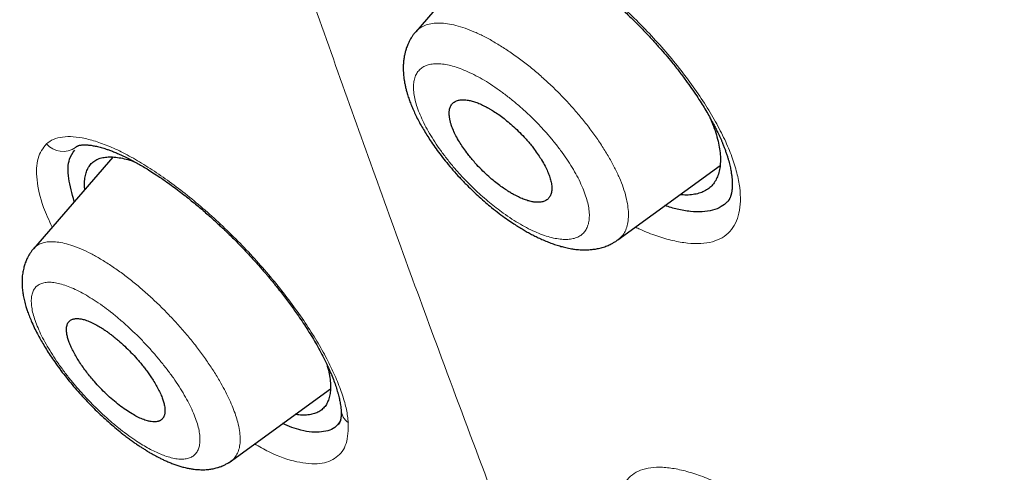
# Model space of a CAD drawing. Header units: millimetres. Extents: x 8 to 473, y 11 to 654.
# Tile 44 of 656: x 411 to 424, y 156 to 162. Entities that reach past the tile are written whole.
import ezdxf

# ---------------------------------------------------------------- set-up
doc = ezdxf.new("R2010")
doc.units = ezdxf.units.MM

msp = doc.modelspace()

# ---------------------------------------------------------------- linework, layer by layer
at = {"color": 7, "linetype": 'Continuous', "lineweight": 30}
for p, q in [((417.009, 162.876), (415.935, 161.633)), ((411.401, 160.09), (411.399, 160.091)), ((411.895, 159.961), (410.837, 158.738)), ((418.633, 158.856), (419.994, 159.848)), ((420.113, 159.39), (420.106, 159.379)), ((413.449, 155.885), (414.798, 156.869))]:
    msp.add_line(p, q, dxfattribs=at)
at = {"color": 8, "linetype": 'Continuous', "lineweight": 0}
for centre, radius, start, end in [((411.231, 160.33), 0.293, 220.8913, 305.1408), ((415.178, 156.608), 0.239, 185.0378, 233.7728)]:
    msp.add_arc(centre, radius, start, end, dxfattribs=at)
at = {"color": 7, "linetype": 'Continuous', "lineweight": 30}
for points, knots in [([(461.434, 127.874), (461.503, 128.563), (461.639, 129.933), (461.54, 132.212), (461.29, 134.581), (460.901, 137.032), (460.362, 139.8), (459.645, 142.896), (458.744, 146.322), (457.642, 150.206), (456.345, 154.543), (454.93, 159.312), (453.45, 164.132), (451.817, 169.061), (450.26, 173.284), (448.852, 176.755), (447.679, 179.425), (446.358, 182.169), (444.847, 184.993), (443.205, 187.727), (441.44, 190.34), (439.591, 192.787), (437.567, 195.163), (435.439, 197.421), (433.265, 199.554), (430.707, 201.901), (427.767, 204.412), (424.458, 207.034), (421.166, 209.481), (417.898, 211.771), (414.664, 213.894), (411.475, 215.849), (408.338, 217.655), (405.242, 219.372), (402.157, 221.077), (399.085, 222.71), (396.044, 224.214), (393.06, 225.541), (390.158, 226.671), (387.349, 227.606), (384.65, 228.31), (382.381, 228.689), (380.529, 228.788), (379.054, 228.678), (377.734, 228.33), (376.634, 227.685), (375.805, 226.721), (375.206, 225.417), (374.869, 224.029), (374.819, 222.972), (374.8, 222.571)], [0, 0, 0, 0, 0.0200047, 0.0398126, 0.0594823, 0.0790442, 0.098539, 0.1240032, 0.1493793, 0.1746635, 0.2089867, 0.2432628, 0.2776948, 0.3122934, 0.3470638, 0.3645565, 0.3821766, 0.3999474, 0.417905, 0.4360854, 0.4514078, 0.4669063, 0.4824142, 0.4977299, 0.5128612, 0.5278497, 0.5501285, 0.5722459, 0.5942634, 0.6162413, 0.6382062, 0.660093, 0.6818368, 0.7033851, 0.7249325, 0.7466767, 0.7685648, 0.7905255, 0.8125089, 0.8345238, 0.8566401, 0.8789195, 0.893908, 0.9090407, 0.9243532, 0.9398664, 0.9553564, 0.9706894, 0.9888644, 1, 1, 1, 1]), ([(459.222, 127.783), (459.279, 128.334), (459.392, 129.433), (459.354, 131.24), (459.203, 133.126), (458.946, 135.084), (458.606, 137.096), (458.12, 139.544), (457.444, 142.453), (456.55, 145.836), (455.526, 149.427), (454.387, 153.21), (453.193, 157.163), (451.97, 161.137), (450.669, 165.161), (449.243, 169.258), (447.913, 172.748), (446.74, 175.593), (445.791, 177.759), (444.755, 179.961), (443.615, 182.199), (442.353, 184.472), (441.065, 186.581), (439.779, 188.505), (438.531, 190.231), (437.189, 191.934), (435.607, 193.78), (433.775, 195.737), (431.713, 197.775), (429.472, 199.849), (427.063, 201.942), (424.497, 204.038), (421.926, 206.024), (419.361, 207.91), (416.594, 209.848), (413.637, 211.799), (410.505, 213.728), (407.407, 215.519), (404.335, 217.224), (401.274, 218.913), (398.238, 220.521), (395.247, 221.992), (392.516, 223.197), (390.046, 224.162), (387.827, 224.928), (385.677, 225.555), (383.612, 226.025), (381.762, 226.295), (380.136, 226.366), (378.734, 226.248), (377.595, 225.937), (376.712, 225.458), (376.055, 224.861), (375.536, 224.114), (375.103, 223.143), (374.794, 221.92), (374.634, 220.435), (374.621, 218.835), (374.727, 217.149), (374.931, 215.396), (375.305, 212.994), (375.923, 209.899), (376.848, 206.079), (377.905, 202.19), (379.046, 198.262), (380.219, 194.321), (381.349, 190.585), (382.48, 187.024), (383.628, 183.631), (384.881, 180.183), (386.104, 177.101), (386.984, 174.991), (387.408, 174.052), (387.49, 173.87)], [0, 0, 0, 0, 0.012215, 0.024412, 0.036596, 0.048766, 0.060927, 0.073082, 0.092172, 0.111249, 0.13031, 0.151946, 0.173571, 0.195212, 0.216878, 0.238563, 0.260269, 0.271132, 0.282006, 0.292893, 0.303792, 0.314705, 0.32563, 0.333834, 0.342045, 0.350258, 0.35847, 0.369407, 0.38033, 0.391239, 0.404312, 0.417369, 0.430424, 0.443476, 0.456526, 0.472832, 0.489119, 0.505383, 0.521624, 0.537868, 0.55414, 0.570431, 0.586733, 0.59978, 0.61283, 0.625882, 0.638943, 0.652018, 0.662926, 0.673848, 0.684783, 0.692993, 0.701206, 0.709417, 0.717621, 0.728547, 0.739459, 0.750357, 0.761244, 0.772118, 0.782981, 0.804686, 0.826372, 0.848038, 0.869678, 0.891304, 0.912939, 0.931134, 0.949343, 0.967563, 0.985796, 0.997263, 1, 1, 1, 1]), ([(404.423, 216.669), (404.504, 216.624), (404.661, 216.537), (404.892, 216.409), (405.115, 216.285), (405.328, 216.167), (405.533, 216.053), (405.725, 215.946), (405.904, 215.846), (406.072, 215.752), (406.232, 215.663), (406.384, 215.578), (406.534, 215.494), (406.679, 215.412), (406.82, 215.333), (406.951, 215.259), (407.073, 215.191), (407.187, 215.126), (407.298, 215.064), (407.409, 215.001), (407.616, 214.884), (407.923, 214.709), (408.331, 214.476), (408.745, 214.238), (409.271, 213.934), (409.908, 213.562), (410.657, 213.119), (411.407, 212.667), (412.164, 212.204), (412.928, 211.729), (413.699, 211.24), (414.471, 210.743), (415.246, 210.236), (416.023, 209.719), (416.801, 209.192), (417.563, 208.668), (418.308, 208.148), (419.037, 207.632), (419.638, 207.2), (420.111, 206.857), (420.455, 206.605), (420.8, 206.352), (421.146, 206.095), (421.464, 205.858), (421.754, 205.641), (422.015, 205.444), (422.281, 205.242), (422.552, 205.036), (422.825, 204.827), (423.096, 204.618), (423.329, 204.437), (423.525, 204.285), (423.683, 204.162), (423.839, 204.039), (423.993, 203.919), (424.129, 203.812), (424.244, 203.721), (424.339, 203.646), (424.412, 203.588), (424.465, 203.545), (424.502, 203.517), (424.535, 203.49), (424.563, 203.468), (424.584, 203.451), (424.6, 203.438), (424.616, 203.426), (424.636, 203.409), (424.662, 203.389), (424.699, 203.36), (424.747, 203.321), (424.808, 203.273), (424.876, 203.218), (424.95, 203.158), (425.029, 203.095), (425.111, 203.029), (425.194, 202.962), (425.277, 202.895), (425.429, 202.772), (425.649, 202.593), (425.934, 202.36), (426.22, 202.124), (426.508, 201.886), (426.8, 201.643), (427.092, 201.397), (427.387, 201.147), (427.641, 200.931), (427.853, 200.749), (428.022, 200.603), (428.193, 200.455), (428.363, 200.307), (428.528, 200.163), (428.685, 200.025), (428.832, 199.896), (428.971, 199.773), (429.093, 199.665), (429.199, 199.571), (429.291, 199.489), (429.377, 199.412), (429.46, 199.337), (429.552, 199.255), (429.659, 199.159), (429.783, 199.046), (429.917, 198.925), (430.06, 198.795), (430.213, 198.655), (430.375, 198.506), (430.545, 198.35), (430.717, 198.19), (430.889, 198.03), (431.103, 197.829), (431.36, 197.587), (431.656, 197.306), (431.95, 197.023), (432.245, 196.737), (432.541, 196.446), (432.836, 196.154), (433.129, 195.86), (433.448, 195.537), (433.792, 195.184), (434.16, 194.801), (434.526, 194.414), (434.889, 194.024), (435.25, 193.631), (435.607, 193.234), (435.96, 192.835), (436.309, 192.433), (436.652, 192.03), (436.991, 191.625), (437.325, 191.218), (437.652, 190.811), (437.973, 190.404), (438.29, 189.995), (438.605, 189.58), (438.862, 189.236), (439.06, 188.966), (439.201, 188.773), (439.34, 188.58), (439.475, 188.39), (439.604, 188.209), (439.725, 188.037), (439.839, 187.874), (439.946, 187.719), (440.037, 187.588), (440.112, 187.478), (440.173, 187.388), (440.233, 187.3), (440.294, 187.21), (440.36, 187.112), (440.432, 187.005), (440.508, 186.89), (440.59, 186.767), (440.677, 186.634), (440.771, 186.491), (440.86, 186.353), (440.944, 186.223), (441.021, 186.101), (441.1, 185.979), (441.175, 185.861), (441.243, 185.752), (441.305, 185.654), (441.36, 185.567), (441.408, 185.489), (441.446, 185.428), (441.476, 185.38), (441.497, 185.346), (441.514, 185.318), (441.527, 185.298), (441.537, 185.281), (441.55, 185.26), (441.571, 185.227), (441.599, 185.18), (441.635, 185.122), (441.677, 185.053), (441.724, 184.977), (441.774, 184.895), (441.824, 184.812), (441.875, 184.729), (441.925, 184.644), (442.007, 184.508), (442.12, 184.319), (442.272, 184.061), (442.433, 183.785), (442.602, 183.492), (442.767, 183.201), (442.927, 182.916), (443.082, 182.637), (443.232, 182.363), (443.414, 182.028), (443.627, 181.631), (443.869, 181.17), (444.105, 180.712), (444.337, 180.254), (444.565, 179.798), (444.788, 179.343), (445.028, 178.843), (445.286, 178.299), (445.558, 177.711), (445.777, 177.229), (445.946, 176.85), (446.07, 176.571), (446.195, 176.286), (446.321, 175.996), (446.425, 175.754), (446.507, 175.561), (446.567, 175.419), (446.628, 175.276), (446.688, 175.133), (446.747, 174.993), (446.806, 174.851), (446.865, 174.708), (446.924, 174.566), (446.979, 174.433), (447.03, 174.309), (447.077, 174.193), (447.121, 174.086), (447.164, 173.98), (447.209, 173.869), (447.258, 173.748), (447.311, 173.615), (447.368, 173.474), (447.428, 173.323), (447.491, 173.165), (447.556, 172.998), (447.624, 172.827), (447.712, 172.602), (447.819, 172.328), (447.951, 171.987), (448.085, 171.636), (448.222, 171.275), (448.43, 170.723), (448.707, 169.977), (449.035, 169.073), (449.343, 168.207), (449.633, 167.377), (449.916, 166.55), (450.234, 165.609), (450.582, 164.555), (450.96, 163.389), (451.328, 162.228), (451.69, 161.072), (452.077, 159.813), (452.49, 158.452), (452.93, 156.99), (453.366, 155.53), (453.803, 154.071), (454.239, 152.614), (454.671, 151.161), (455.073, 149.793), (455.443, 148.511), (455.782, 147.316), (456.074, 146.261), (456.321, 145.346), (456.48, 144.746), (456.59, 144.323), (456.654, 144.073), (456.72, 143.816), (456.787, 143.553), (456.848, 143.309), (456.904, 143.087), (456.953, 142.888), (457.001, 142.692), (457.047, 142.503), (457.087, 142.34), (457.12, 142.2), (457.149, 142.081), (457.172, 141.983), (457.191, 141.903), (457.205, 141.844), (457.217, 141.791), (457.227, 141.748), (457.235, 141.715), (457.241, 141.691), (457.246, 141.668), (457.252, 141.642), (457.26, 141.61), (457.269, 141.569), (457.281, 141.518), (457.296, 141.455), (457.312, 141.386), (457.343, 141.249), (457.391, 141.042), (457.448, 140.789), (457.5, 140.552), (457.548, 140.333), (457.596, 140.114), (457.643, 139.896), (457.688, 139.682), (457.74, 139.434), (457.797, 139.154), (457.86, 138.842), (457.918, 138.544), (457.973, 138.257), (458.025, 137.979), (458.076, 137.701), (458.126, 137.422), (458.175, 137.14), (458.222, 136.863), (458.266, 136.592), (458.309, 136.327), (458.344, 136.097), (458.373, 135.907), (458.394, 135.763), (458.413, 135.628), (458.43, 135.509), (458.445, 135.404), (458.458, 135.312), (458.469, 135.227), (458.48, 135.143), (458.492, 135.055), (458.504, 134.963), (458.516, 134.864), (458.529, 134.761), (458.543, 134.652), (458.557, 134.535), (458.573, 134.391), (458.593, 134.22), (458.613, 134.026), (458.633, 133.832), (458.652, 133.64), (458.669, 133.448), (458.683, 133.293), (458.693, 133.172), (458.699, 133.087), (458.706, 133.002), (458.712, 132.919), (458.718, 132.842), (458.722, 132.773), (458.726, 132.713), (458.73, 132.661), (458.733, 132.615), (458.735, 132.577), (458.737, 132.544), (458.739, 132.516), (458.74, 132.487), (458.742, 132.454), (458.744, 132.416), (458.747, 132.372), (458.75, 132.323), (458.752, 132.268), (458.755, 132.209), (458.758, 132.143), (458.762, 132.072), (458.765, 131.995), (458.768, 131.912), (458.771, 131.824), (458.775, 131.725), (458.778, 131.62), (458.78, 131.51), (458.782, 131.405), (458.784, 131.304), (458.785, 131.208), (458.785, 131.12), (458.785, 131.038), (458.785, 130.968), (458.785, 130.906), (458.785, 130.848), (458.784, 130.787), (458.783, 130.721), (458.782, 130.643), (458.78, 130.551), (458.777, 130.444), (458.773, 130.347), (458.77, 130.26), (458.767, 130.186), (458.763, 130.11), (458.759, 130.036), (458.756, 129.966), (458.752, 129.902), (458.748, 129.844), (458.744, 129.792), (458.741, 129.745), (458.738, 129.703), (458.735, 129.665), (458.732, 129.634), (458.73, 129.607), (458.728, 129.585), (458.727, 129.566), (458.725, 129.549), (458.724, 129.531), (458.722, 129.509), (458.719, 129.481), (458.716, 129.447), (458.712, 129.406), (458.708, 129.36), (458.702, 129.307), (458.696, 129.248), (458.689, 129.183), (458.681, 129.111), (458.671, 129.034), (458.661, 128.952), (458.649, 128.863), (458.635, 128.768), (458.62, 128.668), (458.603, 128.563), (458.584, 128.452), (458.563, 128.336), (458.548, 128.257), (458.54, 128.217)], [0, 0, 0, 0, 0.00246, 0.004828, 0.007103, 0.009285, 0.011374, 0.013371, 0.015169, 0.016884, 0.018517, 0.020068, 0.021536, 0.023078, 0.024518, 0.025855, 0.027089, 0.028228, 0.029348, 0.030473, 0.031603, 0.035684, 0.039833, 0.044047, 0.048279, 0.055837, 0.063394, 0.07095, 0.078506, 0.086216, 0.093926, 0.101636, 0.109346, 0.117055, 0.124765, 0.132474, 0.139655, 0.146834, 0.154015, 0.1574, 0.160784, 0.164169, 0.167556, 0.171003, 0.17352, 0.176084, 0.178695, 0.181351, 0.184052, 0.186724, 0.189334, 0.190913, 0.192469, 0.194001, 0.195511, 0.196986, 0.19799, 0.198916, 0.199765, 0.200139, 0.200495, 0.200834, 0.201123, 0.201323, 0.20145, 0.201592, 0.201791, 0.202047, 0.202362, 0.202861, 0.203459, 0.204156, 0.204862, 0.205648, 0.20647, 0.207288, 0.208101, 0.208911, 0.211769, 0.214574, 0.217326, 0.220214, 0.22306, 0.225936, 0.228847, 0.231792, 0.233456, 0.235132, 0.236818, 0.238514, 0.240179, 0.241728, 0.243189, 0.244564, 0.245853, 0.246822, 0.247736, 0.248594, 0.249397, 0.250207, 0.251351, 0.25259, 0.253923, 0.255357, 0.256887, 0.258512, 0.260231, 0.261975, 0.263697, 0.265398, 0.26846, 0.27145, 0.274368, 0.277415, 0.280434, 0.283452, 0.286469, 0.289487, 0.293335, 0.297186, 0.301038, 0.304893, 0.308752, 0.312618, 0.316483, 0.320333, 0.324177, 0.328016, 0.331853, 0.335689, 0.339456, 0.343247, 0.347096, 0.351007, 0.352779, 0.354564, 0.356361, 0.358114, 0.35979, 0.361359, 0.362853, 0.364272, 0.365615, 0.366468, 0.367288, 0.368074, 0.36887, 0.369766, 0.370766, 0.371804, 0.372934, 0.374158, 0.375474, 0.376881, 0.377957, 0.37908, 0.380245, 0.381351, 0.382361, 0.38326, 0.384067, 0.384782, 0.385405, 0.38577, 0.386093, 0.386351, 0.386536, 0.386659, 0.386807, 0.387128, 0.387559, 0.388099, 0.38873, 0.389459, 0.390216, 0.390981, 0.391753, 0.392531, 0.393318, 0.395517, 0.397771, 0.400454, 0.403196, 0.405899, 0.40855, 0.411148, 0.413694, 0.416188, 0.420529, 0.424846, 0.429163, 0.433481, 0.437802, 0.442123, 0.446445, 0.45209, 0.457737, 0.463383, 0.466045, 0.468743, 0.471505, 0.474331, 0.47722, 0.47859, 0.479974, 0.481372, 0.482784, 0.484171, 0.485496, 0.486978, 0.488373, 0.489682, 0.490906, 0.492043, 0.493094, 0.494092, 0.495164, 0.49638, 0.497691, 0.499097, 0.500578, 0.502152, 0.503818, 0.50554, 0.507242, 0.510525, 0.513727, 0.517435, 0.521029, 0.524569, 0.534051, 0.543533, 0.552, 0.560466, 0.568933, 0.5774, 0.589495, 0.60159, 0.613685, 0.62578, 0.637875, 0.653302, 0.668729, 0.684157, 0.699585, 0.715012, 0.730438, 0.745865, 0.758697, 0.771529, 0.78436, 0.792828, 0.801296, 0.803961, 0.806689, 0.809498, 0.812389, 0.815361, 0.817528, 0.819737, 0.821932, 0.824017, 0.825989, 0.827363, 0.828677, 0.82993, 0.83064, 0.831321, 0.831914, 0.832405, 0.832743, 0.833008, 0.833229, 0.833512, 0.833867, 0.834294, 0.834889, 0.835584, 0.836375, 0.837196, 0.840193, 0.84329, 0.845703, 0.848174, 0.850673, 0.853132, 0.855549, 0.857923, 0.861569, 0.86511, 0.868594, 0.8718, 0.875007, 0.878213, 0.881422, 0.884697, 0.888066, 0.89111, 0.894227, 0.897417, 0.899248, 0.900966, 0.902569, 0.904058, 0.905232, 0.906325, 0.907335, 0.9083, 0.909348, 0.910489, 0.91165, 0.912895, 0.914222, 0.915633, 0.917127, 0.919487, 0.921872, 0.924252, 0.926627, 0.928996, 0.93136, 0.93243, 0.933499, 0.934567, 0.935624, 0.9366, 0.937481, 0.938224, 0.938883, 0.939458, 0.939948, 0.940353, 0.940679, 0.941031, 0.941451, 0.941941, 0.942502, 0.943125, 0.943817, 0.944581, 0.945414, 0.946335, 0.947329, 0.948396, 0.949536, 0.950729, 0.952236, 0.953663, 0.955011, 0.956368, 0.957633, 0.958807, 0.959889, 0.960881, 0.961618, 0.962376, 0.963196, 0.96408, 0.965027, 0.966363, 0.967808, 0.969362, 0.970346, 0.97137, 0.972433, 0.973483, 0.974457, 0.975339, 0.976146, 0.976878, 0.977537, 0.978138, 0.978661, 0.979103, 0.979468, 0.979806, 0.980045, 0.980281, 0.980519, 0.980827, 0.981225, 0.981714, 0.982294, 0.982964, 0.983726, 0.984578, 0.985522, 0.986557, 0.987683, 0.9889, 0.990209, 0.99161, 0.993103, 0.994688, 0.996366, 0.998136, 1, 1, 1, 1]), ([(418.513, 162.09), (418.556, 162.052), (418.641, 161.978), (418.763, 161.864), (418.878, 161.752), (418.987, 161.641), (419.088, 161.533), (419.182, 161.428), (419.27, 161.326), (419.36, 161.218), (419.449, 161.105), (419.536, 160.988), (419.614, 160.88), (419.682, 160.78), (419.741, 160.688), (419.794, 160.603), (419.841, 160.523), (419.881, 160.451), (419.914, 160.389), (419.941, 160.337), (419.963, 160.292), (419.979, 160.258), (419.991, 160.232), (420, 160.212), (420.008, 160.194), (420.015, 160.177), (420.022, 160.16), (420.029, 160.144), (420.037, 160.124), (420.048, 160.095), (420.062, 160.058), (420.077, 160.014), (420.092, 159.971), (420.104, 159.93), (420.115, 159.891), (420.124, 159.854), (420.132, 159.819), (420.14, 159.779), (420.147, 159.735), (420.153, 159.688), (420.156, 159.647), (420.158, 159.616), (420.158, 159.594), (420.157, 159.578), (420.157, 159.561), (420.155, 159.541), (420.153, 159.521), (420.151, 159.504), (420.149, 159.491), (420.147, 159.481), (420.145, 159.473), (420.143, 159.466), (420.142, 159.459), (420.14, 159.452), (420.137, 159.443), (420.134, 159.433), (420.13, 159.424), (420.126, 159.415), (420.123, 159.409), (420.121, 159.404), (420.12, 159.401), (420.118, 159.399), (420.117, 159.396), (420.115, 159.393), (420.112, 159.388), (420.107, 159.381), (420.101, 159.372), (420.095, 159.366), (420.092, 159.363)], [0, 0, 0, 0, 0.036856, 0.072347, 0.106509, 0.139368, 0.170936, 0.201222, 0.230231, 0.257966, 0.292963, 0.3257, 0.356181, 0.38441, 0.410393, 0.434137, 0.458078, 0.479225, 0.497586, 0.513165, 0.526252, 0.538164, 0.544709, 0.550903, 0.556746, 0.562238, 0.56738, 0.572252, 0.578529, 0.586878, 0.600496, 0.616438, 0.63183, 0.646501, 0.660461, 0.674094, 0.687602, 0.701023, 0.722148, 0.742986, 0.762899, 0.780286, 0.788791, 0.797497, 0.806582, 0.818121, 0.832694, 0.843455, 0.852594, 0.859704, 0.865113, 0.870363, 0.875652, 0.881773, 0.889415, 0.899153, 0.910113, 0.919638, 0.92756, 0.931746, 0.935644, 0.939254, 0.942577, 0.946811, 0.955125, 0.966776, 0.981743, 1, 1, 1, 1]), ([(415.935, 161.634), (415.925, 161.621), (415.906, 161.599), (415.884, 161.566), (415.868, 161.541), (415.857, 161.52), (415.847, 161.502), (415.838, 161.483), (415.825, 161.453), (415.81, 161.414), (415.796, 161.366), (415.785, 161.32), (415.777, 161.271), (415.771, 161.219), (415.769, 161.166), (415.769, 161.116), (415.772, 161.071), (415.776, 161.029), (415.782, 160.986), (415.79, 160.94), (415.8, 160.891), (415.812, 160.843), (415.825, 160.8), (415.836, 160.764), (415.847, 160.731), (415.859, 160.699), (415.875, 160.657), (415.898, 160.602), (415.929, 160.533), (415.966, 160.459), (416.006, 160.384), (416.05, 160.31), (416.096, 160.235), (416.148, 160.156), (416.207, 160.071), (416.275, 159.98), (416.35, 159.885), (416.432, 159.786), (416.523, 159.685), (416.613, 159.592), (416.701, 159.506), (416.783, 159.429), (416.866, 159.356), (416.954, 159.282), (417.046, 159.21), (417.139, 159.141), (417.221, 159.085), (417.291, 159.039), (417.352, 159.002), (417.41, 158.968), (417.467, 158.936), (417.526, 158.906), (417.588, 158.876), (417.654, 158.846), (417.72, 158.819), (417.788, 158.795), (417.854, 158.774), (417.91, 158.759), (417.956, 158.749), (417.992, 158.741), (418.026, 158.736), (418.057, 158.731), (418.09, 158.727), (418.138, 158.724), (418.196, 158.722), (418.259, 158.724), (418.318, 158.731), (418.378, 158.742), (418.44, 158.758), (418.491, 158.777), (418.53, 158.794), (418.56, 158.81), (418.596, 158.83), (418.62, 158.847), (418.634, 158.857)], [0, 0, 0, 0, 0.011701, 0.021038, 0.027984, 0.033039, 0.038057, 0.043208, 0.04846, 0.061854, 0.074063, 0.085288, 0.097359, 0.110731, 0.124532, 0.138092, 0.148741, 0.158077, 0.168712, 0.180481, 0.192716, 0.205119, 0.215384, 0.224049, 0.23189, 0.23932, 0.247397, 0.262367, 0.279569, 0.297381, 0.315069, 0.332642, 0.350107, 0.367471, 0.387909, 0.409324, 0.431773, 0.455281, 0.479878, 0.505615, 0.525648, 0.546235, 0.566704, 0.586029, 0.610021, 0.632002, 0.651985, 0.667529, 0.68161, 0.694853, 0.708329, 0.722065, 0.736408, 0.752542, 0.769055, 0.784637, 0.801504, 0.817165, 0.825851, 0.835623, 0.844198, 0.850858, 0.858731, 0.868706, 0.886082, 0.902019, 0.916271, 0.930549, 0.9475, 0.963953, 0.970209, 0.978156, 0.988089, 1, 1, 1, 1]), ([(417.271, 159.446), (417.294, 159.434), (417.338, 159.412), (417.401, 159.388), (417.46, 159.37), (417.519, 159.359), (417.577, 159.355), (417.631, 159.363), (417.675, 159.381), (417.71, 159.41), (417.735, 159.449), (417.747, 159.49), (417.751, 159.525), (417.751, 159.551), (417.749, 159.579), (417.745, 159.609), (417.739, 159.64), (417.73, 159.672), (417.717, 159.715), (417.695, 159.77), (417.661, 159.842), (417.618, 159.918), (417.569, 159.993), (417.523, 160.059), (417.476, 160.119), (417.431, 160.173), (417.374, 160.237), (417.304, 160.308), (417.225, 160.382), (417.15, 160.446), (417.078, 160.503), (417.009, 160.551), (416.959, 160.583), (416.928, 160.601), (416.913, 160.61), (416.899, 160.618), (416.886, 160.625), (416.873, 160.632), (416.842, 160.648), (416.795, 160.671), (416.733, 160.696), (416.675, 160.713), (416.615, 160.725), (416.557, 160.729), (416.503, 160.722), (416.458, 160.704), (416.423, 160.676), (416.398, 160.638), (416.385, 160.593), (416.381, 160.544), (416.384, 160.506), (416.388, 160.476), (416.392, 160.458), (416.396, 160.439), (416.401, 160.42), (416.407, 160.4), (416.418, 160.367), (416.438, 160.316), (416.472, 160.244), (416.514, 160.169), (416.563, 160.093), (416.61, 160.027), (416.656, 159.967), (416.701, 159.913), (416.759, 159.848), (416.829, 159.776), (416.908, 159.701), (416.983, 159.637), (417.054, 159.582), (417.118, 159.537), (417.175, 159.5), (417.225, 159.47), (417.256, 159.453), (417.271, 159.446)], [0, 0, 0, 0, 0.01669, 0.033083, 0.049179, 0.064977, 0.085573, 0.105642, 0.125185, 0.145396, 0.16585, 0.186546, 0.195496, 0.20449, 0.21353, 0.222614, 0.231743, 0.240917, 0.250136, 0.266114, 0.28403, 0.303883, 0.32005, 0.337308, 0.349422, 0.362021, 0.375106, 0.395616, 0.414731, 0.432452, 0.448777, 0.465404, 0.480279, 0.483887, 0.487374, 0.490742, 0.493989, 0.497116, 0.500122, 0.516402, 0.532492, 0.548394, 0.564108, 0.58476, 0.605078, 0.625063, 0.644805, 0.664979, 0.685584, 0.701326, 0.717312, 0.722697, 0.728109, 0.733548, 0.739014, 0.744507, 0.750028, 0.765891, 0.783741, 0.803578, 0.819765, 0.837069, 0.84923, 0.861888, 0.875044, 0.895758, 0.915017, 0.932821, 0.949169, 0.964061, 0.977497, 0.989477, 1, 1, 1, 1]), ([(419.856, 160.496), (419.869, 160.465), (419.901, 160.393), (419.938, 160.286), (419.969, 160.174), (419.99, 160.068), (420, 159.968), (420, 159.876), (419.989, 159.792), (419.968, 159.715), (419.938, 159.648), (419.897, 159.59), (419.846, 159.541), (419.785, 159.503), (419.715, 159.476), (419.635, 159.459), (419.551, 159.452), (419.489, 159.456), (419.459, 159.458)], [0, 0, 0, 0, 0.047705, 0.111417, 0.175171, 0.238989, 0.302875, 0.366813, 0.430773, 0.494723, 0.558632, 0.622478, 0.686259, 0.749997, 0.813696, 0.877394, 0.941124, 1, 1, 1, 1]), ([(411.399, 160.091), (411.402, 160.093), (411.407, 160.098), (411.414, 160.104), (411.42, 160.107), (411.424, 160.11), (411.427, 160.111), (411.429, 160.112), (411.432, 160.113), (411.436, 160.114), (411.444, 160.117), (411.457, 160.12), (411.473, 160.122), (411.488, 160.124), (411.502, 160.124), (411.516, 160.125), (411.53, 160.125), (411.543, 160.124), (411.556, 160.123), (411.572, 160.122), (411.593, 160.12), (411.618, 160.116), (411.647, 160.111), (411.677, 160.105), (411.708, 160.097), (411.741, 160.088), (411.774, 160.079), (411.811, 160.067), (411.853, 160.052), (411.904, 160.033), (411.959, 160.01), (412.021, 159.983), (412.086, 159.951), (412.153, 159.917), (412.217, 159.881), (412.283, 159.844), (412.354, 159.801), (412.433, 159.751), (412.522, 159.693), (412.61, 159.632), (412.697, 159.57), (412.779, 159.508), (412.862, 159.444), (412.94, 159.381), (413.013, 159.321), (413.083, 159.263), (413.148, 159.205), (413.21, 159.151), (413.262, 159.103), (413.302, 159.067), (413.331, 159.039), (413.354, 159.018), (413.381, 158.993), (413.413, 158.962), (413.456, 158.92), (413.512, 158.865), (413.578, 158.798), (413.644, 158.73), (413.704, 158.665), (413.759, 158.606), (413.81, 158.549), (413.857, 158.496), (413.9, 158.446), (413.936, 158.405), (413.964, 158.372), (413.984, 158.348), (414.001, 158.327), (414.019, 158.306), (414.042, 158.278), (414.071, 158.241), (414.107, 158.197), (414.169, 158.118), (414.253, 158.007), (414.344, 157.88), (414.42, 157.769), (414.482, 157.673), (414.543, 157.576), (414.602, 157.477), (414.658, 157.376), (414.712, 157.274), (414.76, 157.174), (414.802, 157.08), (414.837, 156.994), (414.867, 156.912), (414.887, 156.848), (414.901, 156.799), (414.91, 156.764), (414.917, 156.732), (414.924, 156.701), (414.93, 156.667), (414.936, 156.628), (414.938, 156.602), (414.939, 156.588)], [0, 0, 0, 0, 0.01078, 0.019833, 0.027152, 0.032728, 0.03666, 0.04048, 0.044699, 0.049319, 0.059825, 0.071157, 0.082925, 0.090798, 0.098315, 0.105472, 0.111981, 0.117596, 0.122521, 0.128411, 0.135623, 0.146063, 0.155063, 0.164284, 0.174222, 0.183711, 0.192573, 0.201235, 0.213011, 0.225386, 0.238627, 0.25261, 0.26794, 0.282324, 0.295762, 0.308717, 0.322968, 0.33869, 0.355891, 0.374575, 0.389496, 0.405248, 0.421078, 0.43576, 0.449273, 0.461614, 0.47465, 0.486051, 0.495818, 0.5042, 0.508419, 0.512359, 0.517216, 0.523279, 0.530547, 0.541882, 0.555244, 0.568867, 0.580388, 0.591305, 0.60162, 0.611336, 0.620452, 0.62843, 0.633895, 0.63811, 0.641351, 0.645085, 0.649524, 0.656404, 0.664494, 0.673533, 0.698387, 0.723985, 0.741019, 0.758377, 0.775998, 0.794171, 0.813291, 0.833352, 0.854346, 0.873474, 0.892793, 0.911221, 0.929009, 0.938795, 0.947847, 0.956138, 0.964122, 0.973958, 0.985919, 1, 1, 1, 1]), ([(411.382, 159.368), (411.352, 159.474), (411.291, 159.693), (411.297, 159.926), (411.362, 160.016), (411.388, 160.052)], [0, 0, 0, 0, 0.358091, 0.738763, 1, 1, 1, 1]), ([(411.521, 159.529), (411.521, 159.531), (411.516, 159.565), (411.517, 159.622), (411.524, 159.699), (411.542, 159.767), (411.57, 159.826), (411.607, 159.875), (411.654, 159.914), (411.711, 159.942), (411.777, 159.959), (411.852, 159.965), (411.934, 159.961), (412.024, 159.946), (412.109, 159.925), (412.166, 159.905), (412.189, 159.897)], [0, 0, 0, 0, 0.006218, 0.08444, 0.16274, 0.241129, 0.319625, 0.398264, 0.477102, 0.55609, 0.634859, 0.71345, 0.791911, 0.870273, 0.94855, 1, 1, 1, 1]), ([(420.091, 159.365), (420.066, 159.341), (420.011, 159.292), (419.898, 159.248), (419.76, 159.226), (419.601, 159.232), (419.435, 159.258), (419.315, 159.295), (419.26, 159.313)], [0, 0, 0, 0, 0.153774, 0.326695, 0.500285, 0.674513, 0.849161, 1, 1, 1, 1]), ([(410.839, 158.738), (410.829, 158.727), (410.812, 158.706), (410.792, 158.677), (410.777, 158.653), (410.766, 158.633), (410.755, 158.613), (410.74, 158.58), (410.722, 158.535), (410.708, 158.486), (410.699, 158.445), (410.693, 158.41), (410.688, 158.375), (410.686, 158.338), (410.684, 158.297), (410.685, 158.241), (410.691, 158.18), (410.701, 158.11), (410.716, 158.041), (410.734, 157.974), (410.755, 157.909), (410.778, 157.845), (410.809, 157.77), (410.846, 157.688), (410.887, 157.605), (410.93, 157.527), (410.974, 157.451), (411.022, 157.373), (411.076, 157.29), (411.137, 157.202), (411.204, 157.11), (411.276, 157.016), (411.352, 156.923), (411.431, 156.831), (411.513, 156.741), (411.597, 156.653), (411.683, 156.567), (411.77, 156.485), (411.858, 156.406), (411.945, 156.332), (412.019, 156.271), (412.081, 156.223), (412.131, 156.186), (412.179, 156.152), (412.224, 156.12), (412.265, 156.093), (412.306, 156.067), (412.347, 156.041), (412.39, 156.015), (412.43, 155.992), (412.466, 155.973), (412.503, 155.953), (412.544, 155.933), (412.591, 155.91), (412.642, 155.888), (412.695, 155.867), (412.749, 155.848), (412.803, 155.83), (412.858, 155.816), (412.912, 155.804), (412.97, 155.794), (413.033, 155.788), (413.104, 155.786), (413.17, 155.79), (413.233, 155.8), (413.277, 155.811), (413.309, 155.821), (413.33, 155.828), (413.357, 155.838), (413.391, 155.854), (413.432, 155.876), (413.461, 155.895), (413.476, 155.906)], [0, 0, 0, 0, 0.010815, 0.019518, 0.026086, 0.031059, 0.036535, 0.042716, 0.057953, 0.071953, 0.081392, 0.090297, 0.098916, 0.108298, 0.119296, 0.131179, 0.151158, 0.166895, 0.185389, 0.204589, 0.217833, 0.234663, 0.25273, 0.27394, 0.294703, 0.312808, 0.330157, 0.348613, 0.368187, 0.388896, 0.410722, 0.432898, 0.455102, 0.477218, 0.499267, 0.52128, 0.54328, 0.565288, 0.587323, 0.60918, 0.629722, 0.642702, 0.655019, 0.666677, 0.677677, 0.688329, 0.697019, 0.707636, 0.718856, 0.728977, 0.737989, 0.746035, 0.757437, 0.768845, 0.782188, 0.796611, 0.810269, 0.824143, 0.838868, 0.853308, 0.866465, 0.884104, 0.902144, 0.920978, 0.935092, 0.949663, 0.954583, 0.95955, 0.966057, 0.974982, 0.986307, 1, 1, 1, 1]), ([(410.838, 158.737), (410.838, 158.737), (410.838, 158.738), (410.839, 158.738), (410.839, 158.738)], [0, 0, 0, 0, 0.579872, 1, 1, 1, 1]), ([(412.152, 156.532), (412.176, 156.519), (412.223, 156.491), (412.292, 156.46), (412.353, 156.439), (412.407, 156.428), (412.454, 156.424), (412.484, 156.428), (412.501, 156.433), (412.506, 156.434), (412.512, 156.436), (412.517, 156.438), (412.522, 156.44), (412.528, 156.444), (412.536, 156.449), (412.548, 156.457), (412.558, 156.467), (412.566, 156.478), (412.573, 156.489), (412.578, 156.501), (412.584, 156.516), (412.588, 156.533), (412.591, 156.554), (412.591, 156.579), (412.59, 156.608), (412.585, 156.637), (412.579, 156.666), (412.572, 156.694), (412.563, 156.721), (412.55, 156.76), (412.528, 156.812), (412.494, 156.879), (412.456, 156.946), (412.416, 157.01), (412.377, 157.067), (412.338, 157.12), (412.299, 157.17), (412.259, 157.22), (412.206, 157.281), (412.138, 157.354), (412.055, 157.437), (411.984, 157.501), (411.926, 157.549), (411.883, 157.583), (411.84, 157.615), (411.798, 157.646), (411.756, 157.673), (411.705, 157.705), (411.645, 157.738), (411.576, 157.77), (411.515, 157.791), (411.462, 157.803), (411.424, 157.806), (411.396, 157.805), (411.377, 157.802), (411.358, 157.796), (411.334, 157.786), (411.308, 157.765), (411.286, 157.728), (411.277, 157.685), (411.277, 157.639), (411.283, 157.593), (411.295, 157.541), (411.314, 157.484), (411.34, 157.422), (411.372, 157.357), (411.41, 157.29), (411.452, 157.223), (411.497, 157.156), (411.546, 157.09), (411.597, 157.026), (411.657, 156.956), (411.728, 156.878), (411.81, 156.796), (411.895, 156.719), (411.982, 156.648), (412.069, 156.584), (412.124, 156.549), (412.152, 156.532)], [0, 0, 0, 0, 0.018001, 0.037129, 0.057385, 0.073323, 0.089895, 0.109207, 0.111797, 0.1144, 0.117017, 0.119648, 0.122292, 0.12495, 0.129912, 0.137057, 0.146386, 0.15187, 0.1579, 0.164475, 0.171597, 0.179265, 0.187478, 0.198119, 0.20819, 0.217692, 0.226624, 0.234987, 0.242779, 0.250003, 0.267262, 0.284052, 0.300374, 0.316228, 0.328576, 0.340624, 0.352374, 0.363824, 0.374975, 0.395669, 0.416411, 0.437203, 0.447624, 0.458058, 0.468505, 0.478965, 0.489438, 0.499925, 0.517699, 0.536695, 0.556913, 0.572884, 0.589544, 0.598135, 0.606899, 0.615834, 0.624943, 0.645768, 0.666594, 0.687421, 0.702833, 0.718382, 0.734069, 0.749894, 0.766723, 0.783206, 0.799342, 0.815132, 0.830577, 0.845676, 0.860431, 0.87484, 0.895271, 0.915872, 0.936645, 0.95759, 0.978708, 1, 1, 1, 1]), ([(414.748, 157.197), (414.754, 157.178), (414.77, 157.124), (414.787, 157.04), (414.799, 156.946), (414.8, 156.861), (414.792, 156.784), (414.773, 156.716), (414.745, 156.657), (414.707, 156.608), (414.659, 156.568), (414.602, 156.54), (414.536, 156.522), (414.461, 156.515), (414.392, 156.516), (414.345, 156.524), (414.329, 156.527)], [0, 0, 0, 0, 0.039712, 0.116629, 0.193436, 0.270159, 0.34681, 0.423397, 0.499928, 0.576421, 0.652914, 0.729433, 0.805939, 0.882471, 0.959059, 1, 1, 1, 1]), ([(414.939, 156.588), (414.94, 156.579), (414.941, 156.563), (414.941, 156.542), (414.941, 156.525), (414.94, 156.512), (414.94, 156.502), (414.939, 156.493), (414.938, 156.484), (414.936, 156.474), (414.935, 156.464), (414.933, 156.454), (414.931, 156.446), (414.928, 156.436), (414.924, 156.425), (414.921, 156.417), (414.918, 156.412), (414.917, 156.41), (414.916, 156.408), (414.915, 156.405), (414.913, 156.402), (414.91, 156.399), (414.907, 156.395), (414.905, 156.392), (414.903, 156.391)], [0, 0, 0, 0, 0.067713, 0.124928, 0.171748, 0.208726, 0.240908, 0.269653, 0.29772, 0.336631, 0.38393, 0.428512, 0.465839, 0.496687, 0.580206, 0.667595, 0.688783, 0.709508, 0.730877, 0.761847, 0.804326, 0.858235, 0.923487, 1, 1, 1, 1]), ([(414.93, 156.445), (414.914, 156.417), (414.863, 156.33), (414.685, 156.282), (414.443, 156.288), (414.242, 156.368), (414.158, 156.402)], [0, 0, 0, 0, 0.149258, 0.460529, 0.771728, 1, 1, 1, 1])]:
    msp.add_open_spline(points, degree=3, knots=knots, dxfattribs=at)
at = {"color": 8, "linetype": 'Continuous', "lineweight": 0}
for points, knots in [([(404.357, 216.8), (405.719, 216.043), (408.436, 214.534), (412.556, 212.089), (416.373, 209.598), (419.876, 207.134), (423.061, 204.751), (426.269, 202.195), (429.116, 199.748), (431.575, 197.48), (433.642, 195.441), (435.643, 193.306), (437.532, 191.082), (439.277, 188.8), (440.968, 186.341), (442.564, 183.737), (444.049, 181.02), (445.365, 178.351), (446.541, 175.729), (447.95, 172.308), (449.503, 168.135), (451.133, 163.258), (452.609, 158.469), (454.025, 153.719), (455.409, 149.088), (456.65, 144.636), (457.689, 140.408), (458.372, 136.904), (458.766, 134.083), (458.941, 131.895), (458.967, 129.804), (458.782, 128.559), (458.689, 127.935)], [0, 0, 0, 0, 0.041621, 0.083027, 0.124254, 0.155187, 0.186259, 0.217684, 0.249258, 0.270278, 0.291311, 0.312423, 0.333508, 0.354515, 0.375614, 0.400882, 0.426039, 0.451271, 0.476543, 0.501735, 0.551843, 0.601883, 0.651941, 0.702019, 0.752119, 0.798831, 0.845298, 0.891449, 0.918531, 0.94558, 0.97268, 1, 1, 1, 1]), ([(404.545, 216.264), (405.877, 215.523), (408.54, 214.042), (412.598, 211.647), (416.38, 209.2), (419.867, 206.759), (423.039, 204.399), (426.22, 201.879), (429.034, 199.476), (431.468, 197.244), (433.517, 195.234), (435.495, 193.132), (437.364, 190.935), (439.08, 188.665), (440.737, 186.217), (442.295, 183.628), (443.737, 180.932), (445.009, 178.291), (446.142, 175.708), (447.549, 172.211), (449.134, 167.85), (450.815, 162.685), (452.342, 157.618), (453.845, 152.587), (455.325, 147.59), (456.641, 142.689), (457.54, 138.609), (458.079, 135.323), (458.333, 132.789), (458.402, 130.373), (458.175, 128.96), (458.061, 128.25)], [0, 0, 0, 0, 0.0410577, 0.0821105, 0.1232452, 0.154293, 0.1856069, 0.2169079, 0.2481504, 0.2691403, 0.2901685, 0.3111004, 0.3320142, 0.3531455, 0.3742811, 0.3994959, 0.4247209, 0.4498671, 0.4748816, 0.4998442, 0.5533653, 0.6069417, 0.66044, 0.71389, 0.7673728, 0.8209497, 0.8746258, 0.905931, 0.9371643, 0.9684378, 1, 1, 1, 1]), ([(404.4, 215.932), (404.426, 215.446), (404.477, 214.474), (404.562, 213.021), (404.655, 211.573), (404.757, 210.129), (404.867, 208.699), (404.985, 207.283), (405.111, 205.881), (405.247, 204.484), (405.393, 203.084), (405.549, 201.681), (405.715, 200.275), (405.89, 198.876), (406.074, 197.486), (406.266, 196.103), (406.468, 194.729), (406.678, 193.363), (406.897, 192.003), (407.126, 190.648), (407.364, 189.299), (407.61, 187.955), (407.866, 186.617), (408.13, 185.286), (408.412, 183.919), (408.713, 182.516), (409.034, 181.079), (409.366, 179.651), (409.709, 178.232), (410.052, 176.865), (410.394, 175.55), (410.733, 174.287), (411.082, 173.03), (411.438, 171.782), (411.801, 170.549), (412.169, 169.331), (412.542, 168.127), (412.923, 166.93), (413.335, 165.663), (413.779, 164.328), (414.258, 162.926), (414.744, 161.531), (415.236, 160.142), (415.736, 158.76), (416.275, 157.291), (416.855, 155.738), (417.476, 154.101), (418.104, 152.472), (418.739, 150.851), (419.377, 149.246), (420.017, 147.655), (420.659, 146.079), (421.306, 144.505), (421.742, 143.461), (421.961, 142.939)], [0, 0, 0, 0, 0.017545, 0.035092, 0.052644, 0.070202, 0.087768, 0.10503, 0.122302, 0.139582, 0.156865, 0.174501, 0.19213, 0.209748, 0.227349, 0.244927, 0.262478, 0.280016, 0.297559, 0.315123, 0.332719, 0.350336, 0.36796, 0.385579, 0.403182, 0.422535, 0.441885, 0.461238, 0.4806, 0.499966, 0.517537, 0.53511, 0.552681, 0.57025, 0.587814, 0.605058, 0.622298, 0.639537, 0.656776, 0.677303, 0.697835, 0.71837, 0.738907, 0.759447, 0.779987, 0.804635, 0.829277, 0.853908, 0.87852, 0.903124, 0.927305, 0.951521, 0.97576, 1, 1, 1, 1]), ([(457.698, 128.22), (457.796, 128.781), (457.989, 129.897), (458.005, 131.772), (457.886, 133.735), (457.635, 135.789), (457.202, 138.385), (456.53, 141.556), (455.573, 145.323), (454.492, 149.167), (453.333, 153.059), (452.164, 156.969), (450.985, 160.9), (449.734, 164.88), (448.366, 168.927), (447.091, 172.371), (445.966, 175.174), (445.048, 177.307), (444.04, 179.479), (442.928, 181.688), (441.691, 183.931), (440.425, 186.009), (439.158, 187.904), (437.927, 189.601), (436.608, 191.267), (435.059, 193.066), (433.262, 194.976), (431.23, 196.972), (429.018, 199.001), (426.643, 201.048), (424.113, 203.1), (421.578, 205.046), (419.054, 206.892), (416.346, 208.775), (413.463, 210.664), (410.411, 212.53), (407.392, 214.267), (405.398, 215.377), (404.4, 215.932)], [0, 0, 0, 0, 0.025219, 0.050243, 0.075219, 0.100224, 0.1253, 0.167123, 0.208897, 0.250637, 0.292347, 0.334058, 0.375777, 0.417537, 0.459293, 0.500974, 0.521789, 0.542616, 0.563499, 0.584464, 0.60542, 0.626337, 0.642078, 0.657874, 0.67353, 0.689088, 0.709897, 0.730837, 0.751765, 0.776717, 0.8017, 0.826792, 0.851776, 0.8766, 0.907472, 0.938289, 0.969126, 1, 1, 1, 1]), ([(418.515, 162.123), (418.597, 162.05), (418.761, 161.905), (418.997, 161.671), (419.22, 161.428), (419.428, 161.18), (419.618, 160.929), (419.789, 160.679), (419.937, 160.432), (420.061, 160.193), (420.156, 159.964), (420.223, 159.749), (420.261, 159.55), (420.27, 159.37), (420.251, 159.21), (420.204, 159.074), (420.129, 158.963), (420.027, 158.88), (419.896, 158.826), (419.741, 158.803), (419.563, 158.808), (419.367, 158.842), (419.154, 158.905), (418.985, 158.967), (418.886, 159.016), (418.866, 159.026)], [0, 0, 0, 0, 0.04513, 0.090114, 0.135036, 0.179932, 0.224804, 0.26965, 0.314481, 0.35934, 0.404233, 0.44917, 0.494181, 0.539239, 0.584287, 0.629262, 0.674124, 0.718881, 0.763639, 0.808505, 0.853489, 0.898552, 0.943633, 0.988677, 1, 1, 1, 1]), ([(415.936, 161.632), (415.939, 161.637), (415.957, 161.662), (416.004, 161.694), (416.074, 161.728), (416.158, 161.747), (416.252, 161.752), (416.357, 161.743), (416.47, 161.72), (416.592, 161.684), (416.679, 161.648), (416.723, 161.63)], [0, 0, 0, 0, 0.027841, 0.148962, 0.27007, 0.391265, 0.512592, 0.634076, 0.755749, 0.877678, 1, 1, 1, 1]), ([(416.723, 161.63), (416.767, 161.61), (416.857, 161.569), (416.996, 161.49), (417.138, 161.402), (417.282, 161.303), (417.425, 161.194), (417.567, 161.076), (417.708, 160.951), (417.844, 160.819), (417.976, 160.681), (418.1, 160.539), (418.218, 160.395), (418.326, 160.249), (418.425, 160.104), (418.513, 159.96), (418.59, 159.819), (418.654, 159.683), (418.705, 159.553), (418.742, 159.429), (418.765, 159.314), (418.775, 159.207), (418.771, 159.11), (418.753, 159.024), (418.721, 158.95), (418.681, 158.894), (418.646, 158.868), (418.631, 158.857)], [0, 0, 0, 0, 0.0407651, 0.0813332, 0.1217845, 0.1621747, 0.202543, 0.2429205, 0.2833385, 0.3238375, 0.3643751, 0.4049008, 0.4454391, 0.4859851, 0.5265165, 0.5670056, 0.6074308, 0.647789, 0.6881078, 0.7284343, 0.7687968, 0.8092056, 0.8496633, 0.890175, 0.9307585, 0.9714542, 1, 1, 1, 1]), ([(416.604, 161.113), (416.57, 161.127), (416.5, 161.155), (416.403, 161.184), (416.312, 161.202), (416.228, 161.209), (416.153, 161.205), (416.086, 161.19), (416.03, 161.163), (415.983, 161.126), (415.947, 161.078), (415.921, 161.02), (415.907, 160.952), (415.904, 160.876), (415.912, 160.791), (415.932, 160.699), (415.963, 160.601), (416.004, 160.498), (416.056, 160.389), (416.118, 160.278), (416.188, 160.163), (416.267, 160.048), (416.354, 159.933), (416.447, 159.818), (416.547, 159.706), (416.645, 159.604), (416.739, 159.513), (416.828, 159.432), (416.919, 159.354), (417.01, 159.281), (417.11, 159.207), (417.218, 159.133), (417.331, 159.063), (417.442, 159.003), (417.55, 158.953), (417.652, 158.913), (417.75, 158.884), (417.841, 158.867), (417.925, 158.86), (418.001, 158.864), (418.068, 158.879), (418.126, 158.906), (418.173, 158.944), (418.209, 158.992), (418.235, 159.051), (418.25, 159.118), (418.253, 159.195), (418.245, 159.28), (418.225, 159.372), (418.195, 159.47), (418.153, 159.574), (418.102, 159.682), (418.04, 159.793), (417.97, 159.907), (417.89, 160.022), (417.802, 160.138), (417.708, 160.252), (417.608, 160.363), (417.503, 160.471), (417.393, 160.576), (417.281, 160.675), (417.166, 160.768), (417.05, 160.855), (416.935, 160.934), (416.822, 161.004), (416.711, 161.064), (416.64, 161.096), (416.604, 161.113)], [0, 0, 0, 0, 0.015595, 0.031271, 0.04692, 0.062488, 0.078224, 0.093785, 0.109321, 0.124986, 0.140706, 0.156262, 0.171807, 0.187494, 0.203239, 0.218799, 0.234327, 0.24998, 0.265501, 0.28118, 0.296843, 0.312487, 0.328095, 0.343679, 0.359356, 0.374897, 0.38736, 0.399869, 0.412448, 0.424938, 0.437386, 0.45321, 0.468818, 0.484365, 0.500008, 0.515643, 0.531189, 0.546794, 0.562608, 0.578196, 0.593811, 0.609485, 0.625033, 0.640632, 0.656308, 0.671943, 0.687517, 0.703247, 0.718805, 0.734345, 0.75002, 0.76573, 0.781283, 0.796832, 0.81253, 0.828266, 0.843823, 0.859355, 0.875016, 0.890526, 0.906218, 0.921882, 0.937524, 0.953293, 0.968858, 0.984375, 1, 1, 1, 1]), ([(411.01, 160.138), (411.04, 160.16), (411.1, 160.204), (411.222, 160.233), (411.364, 160.237), (411.526, 160.212), (411.707, 160.161), (411.903, 160.084), (412.113, 159.979), (412.335, 159.849), (412.565, 159.696), (412.801, 159.523), (413.039, 159.33), (413.275, 159.121), (413.508, 158.899), (413.733, 158.666), (413.947, 158.425), (414.149, 158.18), (414.336, 157.932), (414.506, 157.686), (414.655, 157.444), (414.781, 157.211), (414.884, 156.988), (414.962, 156.78), (415.017, 156.585), (415.03, 156.472), (415.036, 156.415)], [0, 0, 0, 0, 0.0416034, 0.0832461, 0.1249418, 0.1666687, 0.2083913, 0.2500822, 0.2917346, 0.333397, 0.3751018, 0.4168514, 0.4586389, 0.5004679, 0.5422159, 0.5838187, 0.6253626, 0.6669144, 0.7085365, 0.7503024, 0.7920674, 0.8336852, 0.875226, 0.9167479, 0.9583124, 1, 1, 1, 1]), ([(411.086, 159.026), (411.045, 159.116), (410.937, 159.352), (410.873, 159.666), (410.876, 159.964), (410.965, 160.08), (411.01, 160.138)], [0, 0, 0, 0, 0.170502, 0.446629, 0.722935, 1, 1, 1, 1]), ([(410.839, 158.738), (410.851, 158.751), (410.876, 158.777), (410.924, 158.804), (410.985, 158.824), (411.06, 158.833), (411.151, 158.829), (411.251, 158.811), (411.36, 158.778), (411.477, 158.733), (411.602, 158.674), (411.731, 158.602), (411.822, 158.544), (411.867, 158.515)], [0, 0, 0, 0, 0.075978, 0.153038, 0.230132, 0.3264, 0.422485, 0.51848, 0.614456, 0.710484, 0.806653, 0.903096, 1, 1, 1, 1]), ([(411.867, 158.515), (411.913, 158.483), (412.005, 158.421), (412.145, 158.313), (412.284, 158.197), (412.423, 158.073), (412.559, 157.942), (412.691, 157.805), (412.818, 157.665), (412.94, 157.521), (413.053, 157.375), (413.158, 157.229), (413.254, 157.083), (413.334, 156.95), (413.4, 156.829), (413.453, 156.72), (413.498, 156.616), (413.535, 156.515), (413.566, 156.413), (413.587, 156.31), (413.596, 156.209), (413.592, 156.12), (413.575, 156.042), (413.544, 155.976), (413.511, 155.931), (413.483, 155.913), (413.474, 155.908)], [0, 0, 0, 0, 0.044914, 0.089678, 0.134343, 0.178937, 0.22347, 0.267951, 0.312398, 0.356845, 0.401331, 0.445878, 0.490482, 0.535123, 0.570846, 0.606559, 0.642253, 0.677931, 0.713611, 0.758152, 0.802604, 0.847007, 0.891392, 0.93579, 0.980238, 1, 1, 1, 1]), ([(411.675, 158.033), (411.639, 158.056), (411.568, 158.102), (411.466, 158.16), (411.368, 158.208), (411.275, 158.245), (411.189, 158.271), (411.109, 158.287), (411.038, 158.292), (410.975, 158.285), (410.921, 158.267), (410.878, 158.238), (410.844, 158.197), (410.821, 158.146), (410.809, 158.085), (410.807, 158.015), (410.816, 157.936), (410.836, 157.849), (410.867, 157.755), (410.907, 157.655), (410.958, 157.549), (411.019, 157.438), (411.088, 157.325), (411.165, 157.209), (411.249, 157.093), (411.333, 156.985), (411.416, 156.885), (411.496, 156.795), (411.579, 156.706), (411.664, 156.62), (411.758, 156.53), (411.86, 156.437), (411.971, 156.345), (412.081, 156.26), (412.183, 156.188), (412.275, 156.128), (412.358, 156.08), (412.438, 156.037), (412.516, 156.001), (412.596, 155.97), (412.677, 155.945), (412.757, 155.93), (412.828, 155.927), (412.891, 155.934), (412.945, 155.953), (412.988, 155.984), (413.022, 156.025), (413.045, 156.077), (413.057, 156.138), (413.059, 156.209), (413.051, 156.288), (413.031, 156.375), (413.001, 156.468), (412.961, 156.568), (412.91, 156.674), (412.85, 156.784), (412.781, 156.897), (412.704, 157.012), (412.619, 157.127), (412.527, 157.243), (412.43, 157.358), (412.329, 157.47), (412.223, 157.578), (412.115, 157.682), (412.004, 157.781), (411.894, 157.873), (411.783, 157.958), (411.711, 158.008), (411.675, 158.033)], [0, 0, 0, 0, 0.0156229, 0.0311422, 0.0467134, 0.0624905, 0.0781317, 0.0938057, 0.1094941, 0.1250164, 0.1406759, 0.1562106, 0.1717745, 0.1875207, 0.2032267, 0.2187821, 0.2343396, 0.2500516, 0.2656782, 0.2811994, 0.2967714, 0.3125482, 0.3281327, 0.3437666, 0.3594847, 0.3750488, 0.3874571, 0.3999596, 0.4125198, 0.4249858, 0.4374767, 0.4532853, 0.4688876, 0.4844324, 0.5000702, 0.5125927, 0.5250354, 0.5374791, 0.5500045, 0.5626906, 0.5782428, 0.5939034, 0.6095795, 0.6251593, 0.6406943, 0.6563741, 0.6719478, 0.6875602, 0.7031969, 0.7188622, 0.7345327, 0.7500583, 0.7657017, 0.7812257, 0.7967855, 0.8125354, 0.8282153, 0.8437564, 0.8593121, 0.8750354, 0.8906958, 0.9062291, 0.9217881, 0.9375249, 0.9530844, 0.9687361, 0.984407, 1, 1, 1, 1]), ([(415.036, 156.415), (415.034, 156.316), (415.028, 156.118), (414.89, 155.938), (414.669, 155.851), (414.359, 155.879), (414.056, 155.977), (413.849, 156.095), (413.786, 156.131)], [0, 0, 0, 0, 0.184501, 0.368577, 0.552296, 0.735744, 0.919488, 1, 1, 1, 1]), ([(418.844, 154.567), (418.831, 154.595), (418.781, 154.697), (418.723, 154.861), (418.669, 155.056), (418.644, 155.233), (418.646, 155.391), (418.677, 155.526), (418.736, 155.638), (418.821, 155.724), (418.931, 155.784), (419.066, 155.818), (419.224, 155.824), (419.404, 155.802), (419.602, 155.753), (419.815, 155.678), (420.041, 155.578), (420.278, 155.454), (420.521, 155.307), (420.769, 155.138), (421.018, 154.951), (421.264, 154.749), (421.505, 154.533), (421.738, 154.307), (421.882, 154.15), (421.954, 154.072)], [0, 0, 0, 0, 0.016754, 0.061288, 0.105842, 0.150479, 0.195273, 0.240069, 0.28471, 0.329276, 0.373833, 0.418453, 0.46323, 0.508093, 0.552911, 0.59769, 0.642419, 0.687104, 0.731778, 0.776493, 0.821242, 0.865995, 0.910715, 0.955379, 1, 1, 1, 1])]:
    msp.add_open_spline(points, degree=3, knots=knots, dxfattribs=at)

doc.saveas('drawing.dxf')
